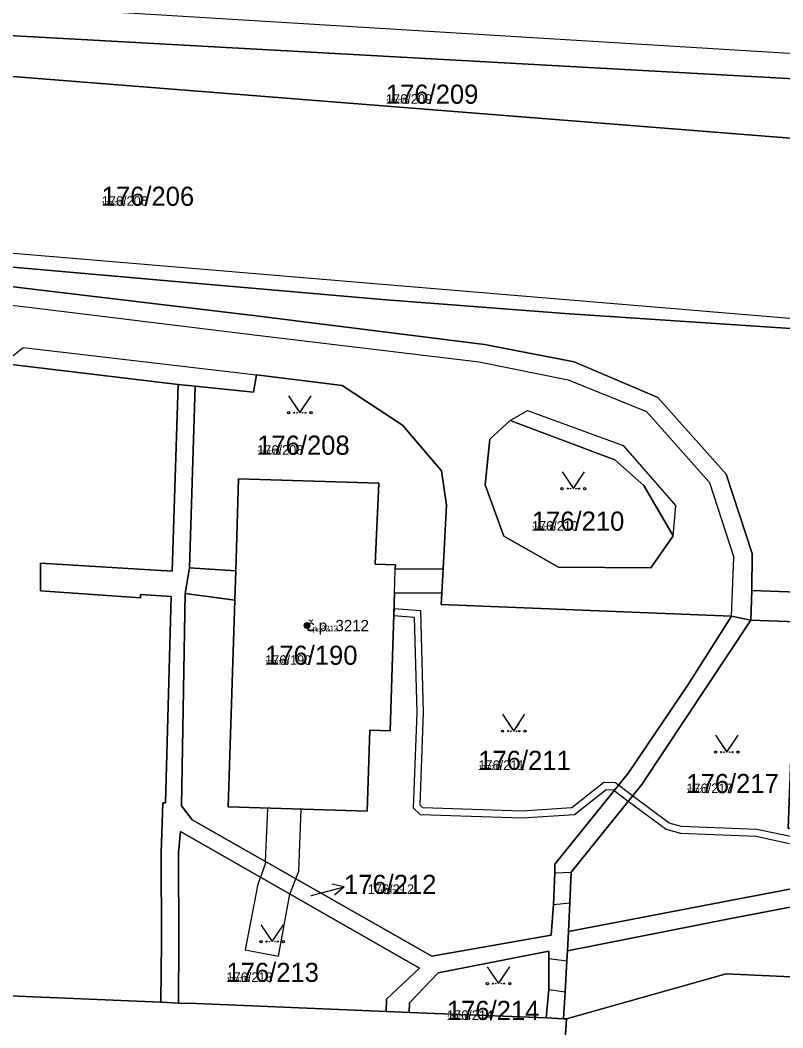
# Model space of a CAD drawing. Extents: x -759873 to -758487, y -975024 to -973516.
# Drawn here: x -759571.4 to -759503.6, y -974859.9 to -974770.4 of the extents above; entities that cross this region are included whole.
import ezdxf

# ---------------------------------------------------------------- set-up
doc = ezdxf.new("R2010")
doc.units = 0
for name, color, linetype in [('KAT_02_hranice parcel', 7, 'Continuous'), ('KAT_03_1000_st čísla parcelní', 7, 'Continuous'), ('KAT_03_1000_čísla parcelní', 7, 'Continuous'), ('KAT_03_1000_čísla popisná', 7, 'Continuous'), ('KAT_03_250_st čísla parcelní', 7, 'Continuous'), ('KAT_03_250_čísla parcelní', 7, 'Continuous'), ('KAT_03_250_čísla popisná', 7, 'Continuous'), ('KAT_03_500_st čísla parcelní', 7, 'Continuous'), ('KAT_03_500_čísla parcelní', 7, 'Continuous'), ('KAT_03_500_čísla popisná', 7, 'Continuous'), ('KAT_04_vnitřní kresba', 7, 'Continuous'), ('KAT_05_1000_značky kultur', 7, 'Continuous'), ('KAT_05_250_značky kultur', 7, 'Continuous'), ('KAT_05_500_značky kultur', 7, 'Continuous'), ('KAT_07_1000_značky budov', 7, 'Continuous'), ('KAT_07_250_značky budov', 7, 'Continuous'), ('KAT_07_500_značky budov', 7, 'Continuous'), ('KAT_10_věcná břemena', 7, 'Continuous'), ('KAT_12_pomocná šipka', 7, 'Continuous'), ('KAT_14_plocha_budovy', 7, 'Continuous'), ('KAT_14_plocha_pozemek', 7, 'Continuous')]:
    doc.layers.add(name, color=color, linetype=linetype)

msp = doc.modelspace()

# ---------------------------------------------------------------- linework, layer by layer
at = {"layer": 'KAT_02_hranice parcel'}
for p, q in [((-759557.33, -974802.75), (-759555.83, -974802.89)), ((-759555.83, -974802.89), (-759556.33, -974819.03)), ((-759556.33, -974819.03), (-759556.7, -974821.33)), ((-759533.91, -974821.27), (-759533.79, -974819.12)), ((-759506.34, -974821.05), (-759506.45, -974823.68)), ((-759508.16, -974823.33), (-759506.45, -974823.68)), ((-759522.73, -974853.07), (-759522.64, -974851.36)), ((-759557.3, -974857.72), (-759558.86, -974857.64)), ((-759536.81, -974858.55), (-759538.86, -974858.47)), ((-759524.63, -974859.04), (-759536.81, -974858.55)), ((-759523.09, -974859.11), (-759524.63, -974859.04)), ((-759522.81, -974859.11), (-759523.09, -974859.11)), ((-759522.81, -974859.11), (-759523.06, -974862.69))]:
    msp.add_line(p, q, dxfattribs=at)
for points in [[(-759493.33, -974775.87), (-759498.32, -974775.83), (-759582.59, -974771.17), (-759622.27, -974767.52)], [(-759500.61, -974785.93), (-759500.3, -974781.07), (-759541.75, -974777.79), (-759572.8, -974775.33), (-759609.95, -974772.38), (-759610.35, -974777.27)], [(-759506.34, -974821.05), (-759506.33, -974817.78), (-759508.64, -974810.72), (-759514.71, -974803.91), (-759522.15, -974800.74), (-759530.11, -974799.18), (-759550.41, -974796.65), (-759570.02, -974794.3), (-759594.2, -974791.34), (-759608.08, -974789.67), (-759612.26, -974788.87)], [(-759612.26, -974788.87), (-759595.53, -974790.27), (-759574.41, -974792.12), (-759557.24, -974793.62), (-759539.2, -974795.18), (-759522.98, -974796.45), (-759500.22, -974797.96), (-759499.79, -974792.57), (-759501.06, -974792.24)], [(-759583.29, -974819.43), (-759583.32, -974820.34), (-759579.88, -974820.55), (-759579.53, -974810.64), (-759576.85, -974804.99), (-759572.9, -974800.89), (-759557.33, -974802.75)], [(-759555.83, -974802.89), (-759550.63, -974803.42), (-759550.38, -974801.9), (-759542.76, -974802.85), (-759537.4, -974806.35), (-759533.92, -974810.43), (-759533.48, -974813.48), (-759533.79, -974819.12)], [(-759558.86, -974857.64), (-759558.82, -974852.27), (-759558.84, -974844.34), (-759558.71, -974839.92), (-759558.46, -974839.93), (-759557.95, -974821.6), (-759560.67, -974821.41), (-759560.69, -974821.71), (-759569.58, -974821.09), (-759569.57, -974818.62), (-759557.87, -974819.35), (-759557.33, -974802.75)], [(-759522.73, -974853.07), (-759508.22, -974850.21), (-759486.35, -974846.03), (-759478.35, -974845.69), (-759475.89, -974845.29), (-759439.14, -974837.12), (-759426.25, -974824.24), (-759419.13, -974816.38), (-759413.01, -974806.77), (-759411.92, -974804.78)], [(-759528.38, -974816.24), (-759530.04, -974811.67), (-759529.63, -974807.61), (-759527.82, -974805.94), (-759518.54, -974809.45), (-759515.96, -974811.72), (-759513.33, -974816.2), (-759515.32, -974819.05), (-759523.54, -974818.97), (-759528.38, -974816.24)], [(-759533.79, -974819.12), (-759538.04, -974819.17), (-759538.03, -974818.77), (-759539.83, -974818.71), (-759539.5, -974811.52), (-759551.96, -974811.12), (-759552.22, -974819.3), (-759556.33, -974819.03)], [(-759485.03, -974821.49), (-759488.12, -974821.13), (-759488.11, -974820.78), (-759489.91, -974820.71), (-759489.62, -974813.47), (-759501.98, -974813.03), (-759502.3, -974821.21), (-759506.34, -974821.05)], [(-759556.7, -974821.33), (-759557.04, -974840.18), (-759556.09, -974841.45), (-759534.78, -974853.56), (-759524.17, -974851.68), (-759523.98, -974848.95), (-759523.87, -974846.14), (-759523.85, -974845.39), (-759517.31, -974837.26), (-759512.01, -974829.41), (-759508.16, -974823.33)], [(-759556.7, -974821.33), (-759552.3, -974821.92), (-759552.88, -974840.28), (-759540.53, -974840.67), (-759540.3, -974833.47), (-759538.5, -974833.52), (-759538.11, -974821.28), (-759533.91, -974821.27)], [(-759533.91, -974821.27), (-759533.97, -974822.31), (-759508.16, -974823.33)], [(-759522.64, -974851.36), (-759508.43, -974848.63), (-759486.23, -974844.41), (-759478.44, -974844.12), (-759463.18, -974823.48), (-759485.03, -974822.94)], [(-759506.45, -974823.68), (-759502.4, -974823.83), (-759503.12, -974842.18), (-759490.77, -974842.66), (-759490.49, -974835.46), (-759488.69, -974835.52), (-759488.21, -974823.29), (-759485.03, -974822.94)], [(-759522.64, -974851.36), (-759522.53, -974848.8), (-759522.41, -974846.1), (-759516.14, -974838.29), (-759506.45, -974823.68)], [(-759557.3, -974857.72), (-759557.27, -974852.26), (-759557.29, -974844.33), (-759557.12, -974842.48), (-759535.89, -974854.61), (-759538.82, -974857.37), (-759538.86, -974858.47)], [(-759523.09, -974859.11), (-759522.95, -974856.71), (-759522.78, -974853.97), (-759522.73, -974853.07)], [(-759536.81, -974858.55), (-759536.78, -974857.7), (-759534.22, -974855.02), (-759524.38, -974853.12), (-759524.38, -974853.77), (-759524.38, -974856.52), (-759524.63, -974859.04)], [(-759443.37, -974853.62), (-759445.5, -974855.85), (-759459.93, -974855.14), (-759460.02, -974857.37), (-759508.63, -974855.12), (-759522.81, -974859.11)], [(-759558.86, -974857.64), (-759572.99, -974857.06), (-759590.79, -974856.36), (-759612.08, -974855.52)], [(-759538.86, -974858.47), (-759555.7, -974857.75), (-759557.3, -974857.72)]]:
    msp.add_lwpolyline(points, dxfattribs=at)
at = {"layer": 'KAT_03_1000_čísla popisná'}
msp.add_circle((-759545.88, -974824.17), 0.25, dxfattribs=at)
at = {"layer": 'KAT_03_250_čísla popisná'}
msp.add_circle((-759545.88, -974824.17), 0.0625, dxfattribs=at)
at = {"layer": 'KAT_03_500_čísla popisná'}
msp.add_circle((-759545.88, -974824.17), 0.125, dxfattribs=at)
at = {"layer": 'KAT_04_vnitřní kresba'}
for p, q in [((-759582.51, -974768.44), (-759498.27, -974773.58)), ((-759574.2, -974790.9), (-759539.16, -974793.84)), ((-759594.47, -974793.01), (-759570.36, -974795.92)), ((-759539.16, -974793.84), (-759501.39, -974797)), ((-759570.36, -974795.92), (-759550.58, -974798.32)), ((-759550.58, -974798.32), (-759530.57, -974800.72)), ((-759572.9, -974800.89), (-759571.1, -974799.47)), ((-759571.1, -974799.47), (-759550.38, -974801.9)), ((-759530.57, -974800.72), (-759522.68, -974802.33)), ((-759522.68, -974802.33), (-759515.7, -974805.16)), ((-759527.82, -974805.94), (-759526.28, -974805.05)), ((-759526.28, -974805.05), (-759517.77, -974808.16)), ((-759515.7, -974805.16), (-759510.11, -974811.45)), ((-759517.77, -974808.16), (-759513.09, -974813.54)), ((-759510.11, -974811.45), (-759507.96, -974818.13)), ((-759513.33, -974816.2), (-759513.09, -974813.54)), ((-759508.16, -974823.33), (-759507.96, -974818.13)), ((-759552.3, -974821.92), (-759552.22, -974819.3)), ((-759538.11, -974821.28), (-759538.04, -974819.17)), ((-759523.87, -974846.14), (-759522.41, -974846.1)), ((-759523.98, -974848.95), (-759522.53, -974848.8)), ((-759524.38, -974853.77), (-759522.78, -974853.97)), ((-759524.38, -974856.52), (-759522.95, -974856.71))]:
    msp.add_line(p, q, dxfattribs=at)
at = {"layer": 'KAT_05_1000_značky kultur'}
for points in [[(-759547.52, -974803.759), (-759546.52, -974805.26), (-759545.52, -974803.759)], [(-759523.21, -974810.499), (-759522.21, -974812), (-759521.21, -974810.499)], [(-759528.51, -974832.059), (-759527.51, -974833.56), (-759526.51, -974832.059)], [(-759509.57, -974833.919), (-759508.57, -974835.42), (-759507.57, -974833.919)], [(-759549.98, -974850.759), (-759548.98, -974852.26), (-759547.98, -974850.759)], [(-759529.86, -974854.489), (-759528.86, -974855.99), (-759527.86, -974854.489)]]:
    msp.add_lwpolyline(points, dxfattribs=at)
for centre in [(-759547.52, -974805.259), (-759545.52, -974805.259), (-759523.21, -974811.999), (-759521.21, -974811.999), (-759528.51, -974833.559), (-759526.51, -974833.559), (-759509.57, -974835.419), (-759507.57, -974835.419), (-759549.98, -974852.259), (-759547.98, -974852.259), (-759529.86, -974855.989), (-759527.86, -974855.989)]:
    msp.add_circle(centre, 0.1, dxfattribs=at)
at = {"layer": 'KAT_05_250_značky kultur'}
for points in [[(-759546.77, -974804.885), (-759546.52, -974805.26), (-759546.27, -974804.885)], [(-759522.46, -974811.625), (-759522.21, -974812), (-759521.96, -974811.625)], [(-759527.76, -974833.185), (-759527.51, -974833.56), (-759527.26, -974833.185)], [(-759508.82, -974835.045), (-759508.57, -974835.42), (-759508.32, -974835.045)], [(-759549.23, -974851.885), (-759548.98, -974852.26), (-759548.73, -974851.885)], [(-759529.11, -974855.615), (-759528.86, -974855.99), (-759528.61, -974855.615)]]:
    msp.add_lwpolyline(points, dxfattribs=at)
for centre in [(-759546.77, -974805.26), (-759546.27, -974805.26), (-759522.46, -974812), (-759521.96, -974812), (-759527.76, -974833.56), (-759527.26, -974833.56), (-759508.82, -974835.42), (-759508.32, -974835.42), (-759549.23, -974852.26), (-759548.73, -974852.26), (-759529.11, -974855.99), (-759528.61, -974855.99)]:
    msp.add_circle(centre, 0.025, dxfattribs=at)
at = {"layer": 'KAT_05_500_značky kultur'}
for points in [[(-759547.02, -974804.51), (-759546.52, -974805.26), (-759546.02, -974804.51)], [(-759522.71, -974811.25), (-759522.21, -974812), (-759521.71, -974811.25)], [(-759528.01, -974832.809), (-759527.51, -974833.56), (-759527.01, -974832.809)], [(-759509.07, -974834.67), (-759508.57, -974835.42), (-759508.07, -974834.67)], [(-759549.48, -974851.51), (-759548.98, -974852.26), (-759548.48, -974851.51)], [(-759529.36, -974855.24), (-759528.86, -974855.99), (-759528.36, -974855.24)]]:
    msp.add_lwpolyline(points, dxfattribs=at)
for centre in [(-759547.02, -974805.26), (-759546.02, -974805.26), (-759522.71, -974812), (-759521.71, -974812), (-759528.01, -974833.56), (-759527.01, -974833.56), (-759509.07, -974835.42), (-759508.07, -974835.42), (-759549.48, -974852.26), (-759548.48, -974852.26), (-759529.36, -974855.99), (-759528.36, -974855.99)]:
    msp.add_circle(centre, 0.05, dxfattribs=at)
at = {"layer": 'KAT_07_1000_značky budov'}
msp.add_circle((-759545.887, -974824.169), 0.175, dxfattribs=at)
at = {"layer": 'KAT_07_250_značky budov'}
msp.add_circle((-759545.882, -974824.17), 0.0437, dxfattribs=at)
at = {"layer": 'KAT_07_500_značky budov'}
msp.add_circle((-759545.883, -974824.17), 0.0875, dxfattribs=at)
at = {"layer": 'KAT_10_věcná břemena'}
msp.add_lwpolyline([(-759502.91, -974842.93), (-759505.92, -974842.29), (-759512.6, -974842.03), (-759513.71, -974841.74), (-759516.95, -974839.3), (-759518.2, -974838.37), (-759518.48, -974838.16), (-759519.5, -974838.13), (-759522.34, -974840.37), (-759526.75, -974840.66), (-759535.6, -974840.36), (-759535.84, -974840.14), (-759535.53, -974831.89), (-759535.78, -974822.87), (-759538.15, -974822.67), (-759538.17, -974823.27), (-759536.36, -974823.43), (-759536.13, -974831.89), (-759536.44, -974840.38), (-759535.84, -974840.96), (-759526.75, -974841.26), (-759522.12, -974840.95), (-759519.3, -974838.73), (-759518.68, -974838.76), (-759518.58, -974838.84), (-759517.33, -974839.77), (-759513.97, -974842.28), (-759512.7, -974842.63), (-759506, -974842.89), (-759502.99, -974843.53)], dxfattribs=at)
msp.add_lwpolyline([(-759549.4, -974840.39), (-759549.59, -974845.14), (-759549.6, -974845.39), (-759550.03, -974846.53), (-759550.26, -974847.15), (-759551.37, -974853), (-759548.43, -974853.56), (-759547.4, -974848.03), (-759546.88, -974846.68), (-759546.62, -974845.99), (-759546.4, -974840.48)], close=True, dxfattribs=at)
at = {"layer": 'KAT_12_pomocná šipka'}
for p, q in [((-759545.49, -974848.16), (-759542.591, -974847.383)), ((-759542.591, -974847.383), (-759543.688, -974847.159)), ((-759542.591, -974847.383), (-759543.429, -974848.126)), ((-759545.54, -974848.17), (-759545.49, -974848.16))]:
    msp.add_line(p, q, dxfattribs=at)
at = {"layer": 'KAT_14_plocha_budovy'}
msp.add_lwpolyline([(-759551.96, -974811.12), (-759552.22, -974819.3), (-759552.3, -974821.92), (-759552.88, -974840.28), (-759540.53, -974840.67), (-759540.3, -974833.47), (-759538.5, -974833.52), (-759538.11, -974821.28), (-759538.04, -974819.17), (-759538.03, -974818.77), (-759539.83, -974818.71), (-759539.5, -974811.52)], close=True, dxfattribs=at)
at = {"layer": 'KAT_14_plocha_pozemek'}
for points in [[(-759622.27, -974767.52), (-759582.59, -974771.17), (-759498.32, -974775.83), (-759493.33, -974775.87), (-759476.62, -974776.02), (-759473.09, -974776.05), (-759471.04, -974776.07), (-759459.82, -974776.57), (-759452, -974776.85)], [(-759594.2, -974791.34), (-759570.02, -974794.3), (-759550.41, -974796.65), (-759530.11, -974799.18), (-759522.15, -974800.74), (-759514.71, -974803.91), (-759508.64, -974810.72), (-759506.33, -974817.78), (-759506.34, -974821.05), (-759502.3, -974821.21)], [(-759572.9, -974800.89), (-759557.33, -974802.75), (-759555.83, -974802.89), (-759550.63, -974803.42), (-759550.38, -974801.9), (-759542.76, -974802.85), (-759537.4, -974806.35), (-759533.92, -974810.43), (-759533.48, -974813.48), (-759533.79, -974819.12), (-759533.91, -974821.27), (-759533.97, -974822.31), (-759508.16, -974823.33), (-759506.45, -974823.68), (-759506.34, -974821.05), (-759506.33, -974817.78), (-759508.64, -974810.72), (-759514.71, -974803.91), (-759522.15, -974800.74), (-759530.11, -974799.18), (-759550.41, -974796.65), (-759570.02, -974794.3), (-759594.2, -974791.34)], [(-759500.22, -974797.96), (-759522.98, -974796.45), (-759539.2, -974795.18), (-759557.24, -974793.62), (-759574.41, -974792.12)], [(-759572.99, -974857.06), (-759558.86, -974857.64), (-759558.82, -974852.27), (-759558.84, -974844.34), (-759558.71, -974839.92), (-759558.46, -974839.93), (-759557.95, -974821.6), (-759560.67, -974821.41), (-759560.69, -974821.71), (-759569.58, -974821.09), (-759569.57, -974818.62), (-759557.87, -974819.35), (-759557.33, -974802.75), (-759572.9, -974800.89)], [(-759439.96, -974835.78), (-759476.18, -974843.76), (-759458.03, -974819.25), (-759456.41, -974817.02), (-759457.64, -974816.15), (-759459.23, -974818.41), (-759461.96, -974822.03), (-759485.03, -974821.49), (-759485.03, -974822.94), (-759463.18, -974823.48), (-759478.44, -974844.12), (-759486.23, -974844.41), (-759508.43, -974848.63), (-759522.64, -974851.36), (-759522.73, -974853.07), (-759508.22, -974850.21), (-759486.35, -974846.03), (-759478.35, -974845.69), (-759475.89, -974845.29), (-759439.14, -974837.12)], [(-759439.14, -974837.12), (-759475.89, -974845.29), (-759478.35, -974845.69), (-759486.35, -974846.03), (-759508.22, -974850.21), (-759522.73, -974853.07), (-759522.78, -974853.97), (-759522.95, -974856.71), (-759523.09, -974859.11), (-759522.81, -974859.11), (-759508.63, -974855.12), (-759460.02, -974857.37), (-759459.93, -974855.14), (-759445.5, -974855.85)], [(-759445.5, -974855.85), (-759459.93, -974855.14), (-759460.02, -974857.37), (-759508.63, -974855.12), (-759522.81, -974859.11), (-759523.06, -974862.69), (-759523.84, -974879.95), (-759532.34, -974886.85), (-759531.93, -974887.1), (-759532.68, -974898.32), (-759561.57, -974897.09), (-759590.3, -974896.25), (-759598.34, -974895.81), (-759598.59, -974907.75), (-759628.97, -974906.63), (-759630.26, -974935.59)], [(-759572.94, -974860.67), (-759556.86, -974861.35), (-759554.8, -974861.42), (-759538.88, -974862.06), (-759536.82, -974862.14), (-759524.69, -974862.61), (-759523.06, -974862.69), (-759522.81, -974859.11), (-759523.09, -974859.11), (-759524.63, -974859.04), (-759536.81, -974858.55), (-759538.86, -974858.47), (-759555.7, -974857.75), (-759557.3, -974857.72), (-759558.86, -974857.64), (-759572.99, -974857.06)]]:
    msp.add_lwpolyline(points, dxfattribs=at)
for points in [[(-759493.33, -974775.87), (-759498.32, -974775.83), (-759582.59, -974771.17), (-759622.27, -974767.52), (-759617.87, -974768.52), (-759619.06, -974771.36), (-759617.11, -974774.92), (-759613.56, -974776.84), (-759610.35, -974777.27), (-759609.95, -974772.38), (-759572.8, -974775.33), (-759541.75, -974777.79), (-759500.3, -974781.07), (-759500.61, -974785.93), (-759495.44, -974785.77), (-759491.14, -974783.19), (-759489.31, -974781.1), (-759489.41, -974779.52), (-759492.24, -974776.63)], [(-759500.61, -974785.93), (-759500.3, -974781.07), (-759541.75, -974777.79), (-759572.8, -974775.33), (-759609.95, -974772.38), (-759610.35, -974777.27), (-759610.74, -974783.04), (-759611.74, -974782.97), (-759612.26, -974788.87), (-759595.53, -974790.27), (-759574.41, -974792.12), (-759557.24, -974793.62), (-759539.2, -974795.18), (-759522.98, -974796.45), (-759500.22, -974797.96), (-759499.79, -974792.57), (-759501.06, -974792.24)], [(-759555.83, -974802.89), (-759556.33, -974819.03), (-759552.22, -974819.3), (-759551.96, -974811.12), (-759539.5, -974811.52), (-759539.83, -974818.71), (-759538.03, -974818.77), (-759538.04, -974819.17), (-759533.79, -974819.12), (-759533.48, -974813.48), (-759533.92, -974810.43), (-759537.4, -974806.35), (-759542.76, -974802.85), (-759550.38, -974801.9), (-759550.63, -974803.42)], [(-759557.27, -974852.26), (-759557.29, -974844.33), (-759557.12, -974842.48), (-759535.89, -974854.61), (-759538.82, -974857.37), (-759538.86, -974858.47), (-759536.81, -974858.55), (-759536.78, -974857.7), (-759534.22, -974855.02), (-759524.38, -974853.12), (-759524.38, -974853.77), (-759524.38, -974856.52), (-759524.63, -974859.04), (-759523.09, -974859.11), (-759522.95, -974856.71), (-759522.78, -974853.97), (-759522.73, -974853.07), (-759522.64, -974851.36), (-759522.53, -974848.8), (-759522.41, -974846.1), (-759516.14, -974838.29), (-759506.45, -974823.68), (-759508.16, -974823.33), (-759512.01, -974829.41), (-759517.31, -974837.26), (-759523.85, -974845.39), (-759523.87, -974846.14), (-759523.98, -974848.95), (-759524.17, -974851.68), (-759534.78, -974853.56), (-759556.09, -974841.45), (-759557.04, -974840.18), (-759556.7, -974821.33), (-759556.33, -974819.03), (-759555.83, -974802.89), (-759557.33, -974802.75), (-759557.87, -974819.35), (-759569.57, -974818.62), (-759569.58, -974821.09), (-759560.69, -974821.71), (-759560.67, -974821.41), (-759557.95, -974821.6), (-759558.46, -974839.93), (-759558.71, -974839.92), (-759558.84, -974844.34), (-759558.82, -974852.27), (-759558.86, -974857.64), (-759557.3, -974857.72)], [(-759528.38, -974816.24), (-759530.04, -974811.67), (-759529.63, -974807.61), (-759527.82, -974805.94), (-759518.54, -974809.45), (-759515.96, -974811.72), (-759513.33, -974816.2), (-759515.32, -974819.05), (-759523.54, -974818.97)], [(-759528.38, -974816.24), (-759523.54, -974818.97), (-759515.32, -974819.05), (-759513.33, -974816.2), (-759515.96, -974811.72), (-759518.54, -974809.45), (-759527.82, -974805.94), (-759529.63, -974807.61), (-759530.04, -974811.67)], [(-759551.96, -974811.12), (-759552.22, -974819.3), (-759556.33, -974819.03), (-759556.7, -974821.33), (-759552.3, -974821.92), (-759552.88, -974840.28), (-759540.53, -974840.67), (-759540.3, -974833.47), (-759538.5, -974833.52), (-759538.11, -974821.28), (-759533.91, -974821.27), (-759533.79, -974819.12), (-759538.04, -974819.17), (-759538.03, -974818.77), (-759539.83, -974818.71), (-759539.5, -974811.52)], [(-759502.4, -974823.83), (-759503.12, -974842.18), (-759490.77, -974842.66), (-759490.49, -974835.46), (-759488.69, -974835.52), (-759488.21, -974823.29), (-759485.03, -974822.94), (-759485.03, -974821.49), (-759488.12, -974821.13), (-759488.11, -974820.78), (-759489.91, -974820.71), (-759489.62, -974813.47), (-759501.98, -974813.03), (-759502.3, -974821.21), (-759506.34, -974821.05), (-759506.45, -974823.68)], [(-759517.31, -974837.26), (-759512.01, -974829.41), (-759508.16, -974823.33), (-759533.97, -974822.31), (-759533.91, -974821.27), (-759538.11, -974821.28), (-759538.5, -974833.52), (-759540.3, -974833.47), (-759540.53, -974840.67), (-759552.88, -974840.28), (-759552.3, -974821.92), (-759556.7, -974821.33), (-759557.04, -974840.18), (-759556.09, -974841.45), (-759534.78, -974853.56), (-759524.17, -974851.68), (-759523.98, -974848.95), (-759523.87, -974846.14), (-759523.85, -974845.39)], [(-759486.23, -974844.41), (-759478.44, -974844.12), (-759463.18, -974823.48), (-759485.03, -974822.94), (-759488.21, -974823.29), (-759488.69, -974835.52), (-759490.49, -974835.46), (-759490.77, -974842.66), (-759503.12, -974842.18), (-759502.4, -974823.83), (-759506.45, -974823.68), (-759516.14, -974838.29), (-759522.41, -974846.1), (-759522.53, -974848.8), (-759522.64, -974851.36), (-759508.43, -974848.63)], [(-759557.3, -974857.72), (-759555.7, -974857.75), (-759538.86, -974858.47), (-759538.82, -974857.37), (-759535.89, -974854.61), (-759557.12, -974842.48), (-759557.29, -974844.33), (-759557.27, -974852.26)], [(-759536.81, -974858.55), (-759524.63, -974859.04), (-759524.38, -974856.52), (-759524.38, -974853.77), (-759524.38, -974853.12), (-759534.22, -974855.02), (-759536.78, -974857.7)]]:
    msp.add_lwpolyline(points, close=True, dxfattribs=at)

# ---------------------------------------------------------------- texts
at = {"layer": 'KAT_03_1000_st čísla parcelní'}
msp.add_text('176/190', height=1.7, dxfattribs=at).set_placement((-759549.61, -974827.66))
at = {"layer": 'KAT_03_1000_čísla parcelní'}
for s, p in [('176/209', (-759538.87, -974777.799)), ('176/206', (-759564.13, -974786.87)), ('176/208', (-759550.31, -974808.99)), ('176/210', (-759525.9, -974815.74)), ('176/211', (-759530.66, -974837)), ('176/217', (-759512.17, -974839.059)), ('176/212', (-759542.598, -974848.02)), ('176/213', (-759553.04, -974855.84)), ('176/214', (-759533.45, -974859.22))]:
    msp.add_text(s, height=1.7, dxfattribs=at).set_placement(p)
at = {"layer": 'KAT_03_1000_čísla popisná'}
msp.add_text('č.p. 3212', height=1, dxfattribs=at).set_placement((-759545.88, -974824.67))
at = {"layer": 'KAT_03_250_st čísla parcelní'}
msp.add_text('176/190', height=0.425, dxfattribs=at).set_placement((-759549.61, -974827.66))
at = {"layer": 'KAT_03_250_čísla parcelní'}
for s, p in [('176/209', (-759538.87, -974777.799)), ('176/206', (-759564.13, -974786.87)), ('176/208', (-759550.31, -974808.99)), ('176/210', (-759525.9, -974815.74)), ('176/211', (-759530.66, -974837)), ('176/217', (-759512.17, -974839.059)), ('176/212', (-759539.427, -974848.02)), ('176/213', (-759553.04, -974855.84)), ('176/214', (-759533.45, -974859.22))]:
    msp.add_text(s, height=0.425, dxfattribs=at).set_placement(p)
at = {"layer": 'KAT_03_250_čísla popisná'}
msp.add_text('č.p. 3212', height=0.25, dxfattribs=at).set_placement((-759545.88, -974824.67))
at = {"layer": 'KAT_03_500_st čísla parcelní'}
msp.add_text('176/190', height=0.85, dxfattribs=at).set_placement((-759549.61, -974827.66))
at = {"layer": 'KAT_03_500_čísla parcelní'}
for s, p in [('176/209', (-759538.87, -974777.799)), ('176/206', (-759564.13, -974786.87)), ('176/208', (-759550.31, -974808.99)), ('176/210', (-759525.9, -974815.74)), ('176/211', (-759530.66, -974837)), ('176/217', (-759512.17, -974839.059)), ('176/212', (-759540.484, -974848.02)), ('176/213', (-759553.04, -974855.84)), ('176/214', (-759533.45, -974859.22))]:
    msp.add_text(s, height=0.85, dxfattribs=at).set_placement(p)
at = {"layer": 'KAT_03_500_čísla popisná'}
msp.add_text('č.p. 3212', height=0.5, dxfattribs=at).set_placement((-759545.88, -974824.67))

doc.saveas('drawing.dxf')
